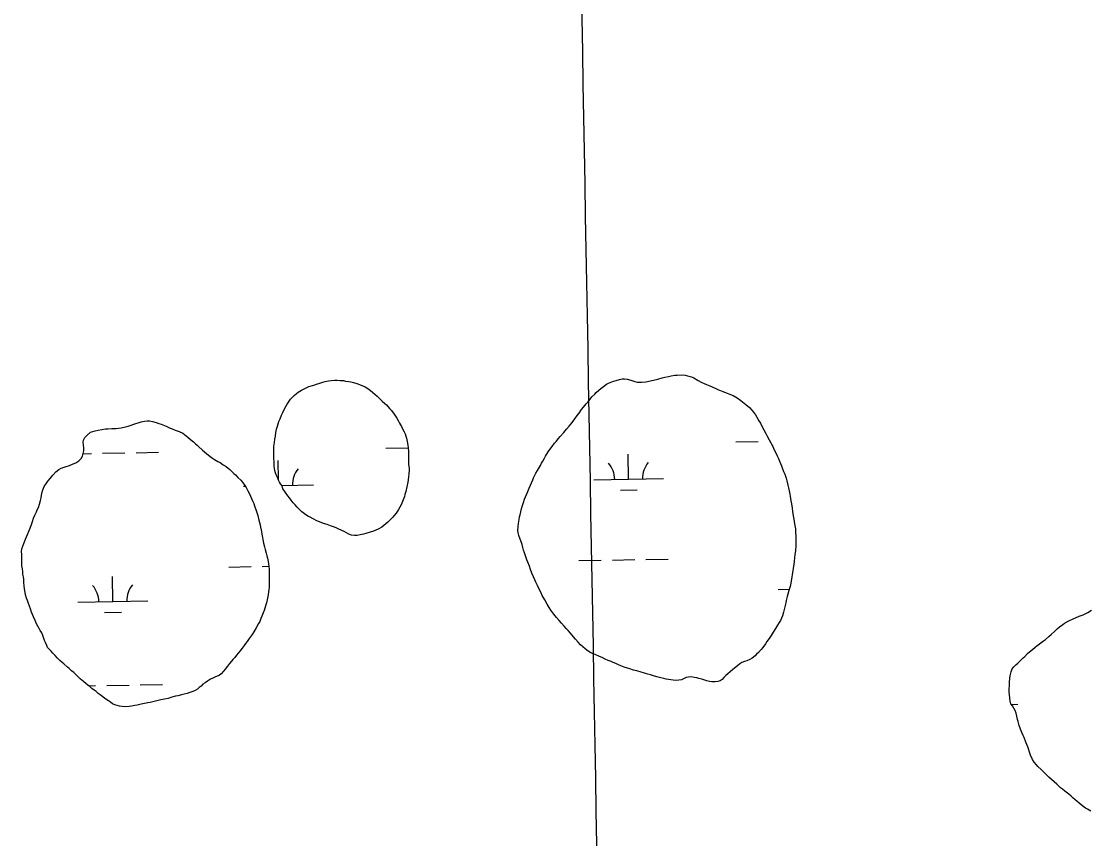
# Model space of a CAD drawing. Extents: x 3925854 to 3964121, y 224593 to 250589.
# Drawn here: x 3934536 to 3936067, y 234297 to 235468 of the extents above; entities that cross this region are included whole.
import ezdxf

# ---------------------------------------------------------------- set-up
doc = ezdxf.new("R2010")
doc.units = 0
doc.layers.add('V-GRID-MAJR', color=7, linetype='Continuous')
doc.layers.add('V-WETL-SWMP', color=7, linetype='Continuous')

msp = doc.modelspace()

# ---------------------------------------------------------------- linework, layer by layer
at = {"layer": 'V-GRID-MAJR'}
msp.add_spline([(3935435.519, 230124.471), (3935327.129, 236182.494), (3935218.705, 242242.439), (3935110.281, 248302.374), (3935110.246, 248304.307)], degree=3, dxfattribs=at)
at = {"layer": 'V-WETL-SWMP'}
for p, q in [((3935560.179, 234865.851), (3935592.174, 234866.433)), ((3935608.171, 234866.723), (3935609.06, 234866.74)), ((3935058.354, 234856.726), (3935090.349, 234857.308)), ((3934624.75, 234848.842), (3934636.516, 234849.056)), ((3934652.513, 234849.347), (3934684.508, 234849.928)), ((3934700.505, 234850.219), (3934732.5, 234850.801)), ((3934904.558, 234811.564), (3934904.055, 234839.176)), ((3935406.535, 234812.307), (3935405.881, 234848.301)), ((3935356.543, 234811.398), (3935456.527, 234813.216)), ((3934854.718, 234802.273), (3934856.966, 234802.314)), ((3934909.634, 234803.272), (3934954.702, 234804.091)), ((3935394.818, 234796.66), (3935418.814, 234797.096)), ((3935431.222, 234697.305), (3935463.217, 234697.886)), ((3934833.413, 234686.435), (3934865.407, 234687.016)), ((3934881.405, 234687.307), (3934890.722, 234687.477)), ((3935335.238, 234695.559), (3935367.232, 234696.141)), ((3935383.23, 234696.432), (3935415.224, 234697.014)), ((3934667.22, 234636.975), (3934666.566, 234672.969)), ((3935620.879, 234654.315), (3935636.791, 234654.605)), ((3934617.229, 234636.066), (3934717.212, 234637.884)), ((3934655.503, 234621.328), (3934679.499, 234621.765)), ((3934632.788, 234516.258), (3934642.564, 234516.436)), ((3934658.561, 234516.727), (3934690.556, 234517.308)), ((3934706.553, 234517.599), (3934738.548, 234518.181)), ((3935955.096, 234489.551), (3935964.4, 234489.72))]:
    msp.add_line(p, q, dxfattribs=at)
for points in [[(3935253.79, 234718.538), (3935249.337, 234731.455), (3935248.218, 234735.301), (3935247.72, 234738.691), (3935248.126, 234744.251), (3935248.852, 234748.733), (3935249.566, 234754.296), (3935250.144, 234758.16), (3935250.886, 234761.1), (3935251.921, 234765.431), (3935252.661, 234768.525), (3935253.85, 234773.012), (3935255.64, 234779.049), (3935257.443, 234783.851), (3935258.493, 234786.794), (3935260.606, 234791.445), (3935261.808, 234794.544), (3935263.921, 234799.195), (3935265.726, 234803.843), (3935267.237, 234806.945), (3935269.196, 234811.595), (3935270.402, 234814.385), (3935271.762, 234817.176), (3935273.576, 234820.898), (3935276.007, 234824.627), (3935277.523, 234827.266), (3935280.1, 234831.767), (3935281.764, 234835.025), (3935283.584, 234838.13), (3935285.855, 234842.474), (3935287.369, 234845.267), (3935291.316, 234851.635), (3935293.752, 234854.9), (3935296.794, 234859.252), (3935300.451, 234863.765), (3935302.432, 234866.254), (3935305.938, 234870.457), (3935308.533, 234873.261), (3935313.563, 234879.331), (3935317.528, 234884.001), (3935321.187, 234888.359), (3935323.473, 234891.161), (3935326.976, 234895.672), (3935329.26, 234898.627), (3935332.915, 234903.448), (3935335.503, 234906.87), (3935339.153, 234912.154), (3935341.741, 234915.575), (3935345.553, 234920.09), (3935347.839, 234922.891), (3935351.192, 234926.937), (3935353.937, 234930.206), (3935357.907, 234934.259), (3935360.198, 234936.597), (3935363.868, 234939.875), (3935366.469, 234942.062), (3935370.604, 234945.191), (3935374.893, 234948.321), (3935377.81, 234949.74), (3935384.88, 234952.59), (3935388.725, 234953.864), (3935393.648, 234955.303), (3935397.188, 234956.265), (3935400.582, 234956.3), (3935404.604, 234955.415), (3935409.71, 234954.079), (3935415.436, 234952.44), (3935418.84, 234951.549), (3935424.861, 234951.302), (3935431.181, 234951.984), (3935441.96, 234954.254), (3935448.581, 234955.711), (3935454.583, 234957.316), (3935458.277, 234958.279), (3935463.819, 234959.571), (3935467.513, 234960.534), (3935472.753, 234961.205), (3935475.836, 234961.545), (3935482.467, 234961.922), (3935487.72, 234961.358), (3935490.814, 234960.618), (3935496.386, 234958.978), (3935500.105, 234957.473), (3935506.315, 234953.833), (3935510.352, 234951.405), (3935514.695, 234949.289), (3935518.102, 234948.089), (3935523.062, 234945.98), (3935526.471, 234944.626), (3935531.281, 234942.052), (3935534.381, 234940.694), (3935541.662, 234937.991), (3935545.533, 234936.642), (3935550.336, 234934.839), (3935556.382, 234932.123), (3935562.278, 234928.943), (3935567.254, 234925.29), (3935569.899, 234923.157), (3935574.722, 234919.348), (3935579.55, 234915.077), (3935582.984, 234911.254)], [(3934910.848, 234798.668), (3934910.034, 234802.827), (3934907.693, 234805.426), (3934906.275, 234808.189), (3934904.858, 234810.952), (3934903.125, 234814.484), (3934901.703, 234817.71), (3934900.429, 234821.555), (3934899.626, 234824.633), (3934898.64, 234830.487), (3934898.279, 234835.576), (3934898.048, 234843.135), (3934897.983, 234849.462), (3934897.94, 234853.628), (3934898.194, 234859.031), (3934898.752, 234864.747), (3934899.473, 234869.692), (3934900.202, 234873.866), (3934901.071, 234879.431), (3934901.95, 234884.069), (3934903.141, 234888.248), (3934904.187, 234891.654), (3934905.386, 234895.061), (3934906.892, 234898.78), (3934909.152, 234904.05), (3934910.812, 234907.771), (3934913.229, 234912.888), (3934915.352, 234916.459), (3934917.325, 234919.72), (3934920.057, 234924.223), (3934922.036, 234926.866), (3934925.089, 234930.138), (3934927.381, 234932.322), (3934930.593, 234935.133), (3934933.043, 234937.01), (3934937.491, 234939.679), (3934940.56, 234941.408), (3934945.319, 234943.771), (3934948.394, 234944.883), (3934955.316, 234947.114), (3934959.161, 234948.388), (3934964.082, 234949.981), (3934968.082, 234951.257), (3934971.468, 234952.063), (3934976.549, 234953.195), (3934980.093, 234953.695), (3934985.179, 234954.364), (3934988.577, 234954.09), (3934993.209, 234953.829), (3934997.841, 234953.568), (3935000.934, 234952.982), (3935005.416, 234952.256), (3935008.509, 234951.671), (3935012.374, 234950.939), (3935017.173, 234949.445), (3935023.369, 234947.193), (3935029.103, 234944.783), (3935034.23, 234941.44), (3935039.368, 234937.018), (3935042.792, 234934.121), (3935046.064, 234931.068), (3935048.401, 234928.931), (3935053.387, 234924.198), (3935056.97, 234920.994), (3935059.308, 234918.704), (3935063.833, 234913.812), (3935066.488, 234910.753), (3935070.552, 234905.702), (3935074.315, 234899.876), (3935076.519, 234895.578), (3935078.247, 234892.663), (3935080.764, 234887.905), (3935082.497, 234884.528), (3935084.704, 234879.921), (3935086.121, 234877.158), (3935087.233, 234874.083), (3935088.036, 234871.005), (3935089.321, 234866.08), (3935090.145, 234860.996), (3935090.644, 234857.451), (3935090.857, 234851.744), (3935090.893, 234848.195), (3935090.951, 234842.486), (3935090.855, 234836.775), (3935091.2, 234833.229), (3935091.87, 234828.144), (3935092.055, 234825.059), (3935091.646, 234819.808), (3935091.232, 234815.02), (3935090.225, 234807.911), (3935088.751, 234801.106), (3935087.122, 234794.454), (3935085.93, 234790.275), (3935085.189, 234787.335), (3935082.484, 234780.209), (3935080.524, 234775.714), (3935076.734, 234769.039), (3935075.064, 234766.399), (3935073.393, 234763.758), (3935070.65, 234760.335), (3935068.514, 234757.999)], [(3935582.984, 234911.254), (3935585.484, 234908.193), (3935588.147, 234904.363), (3935590.184, 234901.297), (3935593.324, 234896.083), (3935595.522, 234892.401), (3935598.514, 234886.568), (3935600.246, 234883.191), (3935602.923, 234877.971), (3935604.65, 234875.057), (3935608.112, 234868.457), (3935610.314, 234864.467), (3935611.577, 234861.702), (3935612.994, 234858.939), (3935615.2, 234854.486), (3935616.779, 234850.953), (3935619.457, 234845.579), (3935621.193, 234841.894), (3935622.774, 234838.206), (3935625.465, 234831.598), (3935626.732, 234828.37), (3935628.637, 234823.143), (3935630.218, 234819.456), (3935632.128, 234813.765), (3935633.248, 234809.919), (3935634.853, 234803.917), (3935635.664, 234800.067), (3935636.788, 234795.758), (3935637.608, 234790.982), (3935638.259, 234787.748), (3935639.096, 234781.276), (3935639.758, 234776.962), (3935640.748, 234770.645), (3935641.566, 234766.178), (3935642.559, 234759.552), (3935643.222, 234755.084), (3935644.372, 234748.306), (3935645.525, 234741.219), (3935645.571, 234736.744), (3935646.105, 234729.805), (3935646.305, 234725.332), (3935646.196, 234720.856), (3935645.93, 234716.687), (3935645.534, 234710.201), (3935644.825, 234704.021), (3935644.403, 234700.005), (3935643.536, 234694.286), (3935643.114, 234690.269), (3935642.398, 234684.861), (3935641.82, 234680.997), (3935640.948, 234675.741), (3935640.214, 234672.03), (3935639.497, 234666.776), (3935638.916, 234663.221), (3935637.881, 234658.735), (3935636.247, 234652.546), (3935634.599, 234647.745), (3935633.711, 234644.032), (3935632.378, 234638.617), (3935631.644, 234634.906), (3935630.312, 234629.337), (3935628.539, 234621.603), (3935627.048, 234616.496), (3935624.183, 234609.985), (3935622.363, 234606.88), (3935620.088, 234602.999), (3935616.895, 234598.336), (3935613.707, 234593.211), (3935610.67, 234588.396), (3935607.937, 234584.048), (3935604.588, 234579.538), (3935602.461, 234576.276), (3935598.962, 234571.302), (3935596.527, 234568.036), (3935592.556, 234563.983), (3935589.958, 234561.488), (3935587.665, 234559.304), (3935583.687, 234556.022), (3935580.004, 234553.978), (3935575.857, 234552.084), (3935572.473, 234550.969), (3935568.94, 234549.39), (3935566.027, 234547.508), (3935562.66, 234544.851), (3935558.22, 234541.41), (3935555.617, 234539.377), (3935551.945, 234536.253), (3935548.732, 234533.597), (3935545.983, 234530.791), (3935543.08, 234527.984), (3935540.329, 234525.332), (3935537.879, 234523.455), (3935534.496, 234522.341), (3935530.49, 234521.682), (3935525.859, 234521.789), (3935522.613, 234522.373), (3935518.744, 234523.414), (3935515.803, 234524.31), (3935511.316, 234525.498), (3935507.29, 234526.846), (3935504.196, 234527.586)], [(3934536.678, 234688.206), (3934536.665, 234704.563), (3934536.161, 234708.571), (3934536.891, 234712.59), (3934538.09, 234716.152), (3934539.59, 234720.334), (3934542.153, 234726.224), (3934545.17, 234733.045), (3934547.273, 234738.622), (3934548.625, 234742.185), (3934550.578, 234747.452), (3934552.076, 234751.788), (3934553.728, 234756.28), (3934555.534, 234760.774), (3934557.645, 234765.579), (3934559.005, 234768.371), (3934560.512, 234771.936), (3934562.318, 234776.429), (3934563.806, 234781.846), (3934564.383, 234785.71), (3934565.553, 234792.048), (3934566.89, 234797.155), (3934568.848, 234801.804), (3934572.04, 234806.621), (3934574.171, 234809.42), (3934577.216, 234813.464), (3934581.334, 234818.29), (3934585.61, 234822.654), (3934590.048, 234826.249), (3934593.117, 234827.978), (3934598.805, 234830.042), (3934604.957, 234832.111), (3934610.49, 234834.328), (3934614.177, 234835.909), (3934618.472, 234838.422), (3934621.985, 234842.008), (3934623.648, 234845.42), (3934624.844, 234849.135), (3934625.576, 234853.001), (3934625.54, 234856.55), (3934625.028, 234861.328), (3934624.68, 234865.183), (3934625.265, 234868.275), (3934627.233, 234871.999), (3934630.286, 234875.271), (3934635.336, 234879.489), (3934638.719, 234880.604), (3934642.103, 234881.719), (3934646.414, 234882.689), (3934651.651, 234883.668), (3934656.89, 234884.339), (3934660.282, 234884.683), (3934665.99, 234884.895), (3934671.853, 234884.955), (3934675.397, 234885.454), (3934679.404, 234885.958), (3934685.564, 234887.256), (3934689.256, 234888.374), (3934692.178, 234889.33), (3934698.944, 234891.714), (3934704.943, 234893.627), (3934708.019, 234894.584), (3934712.793, 234895.559), (3934716.491, 234896.06), (3934719.577, 234896.092), (3934723.909, 234895.056), (3934729.173, 234893.412), (3934733.199, 234892.064), (3934736.296, 234891.016), (3934743.578, 234888.158), (3934749.314, 234885.594), (3934752.414, 234884.237), (3934756.75, 234882.738), (3934762.175, 234880.478), (3934767.445, 234878.218), (3934772.266, 234874.563), (3934774.755, 234872.583), (3934778.646, 234869.382), (3934782.85, 234865.721), (3934785.654, 234863.127), (3934787.989, 234861.144), (3934790.172, 234859.006), (3934795.778, 234853.971), (3934801.384, 234849.09), (3934806.52, 234844.822), (3934810.096, 234842.235), (3934812.735, 234840.719), (3934817.857, 234837.839), (3934820.962, 234836.019), (3934825.468, 234832.979), (3934829.663, 234830.244), (3934832.462, 234828.112), (3934835.107, 234825.979), (3934837.442, 234823.997), (3934840.872, 234820.637), (3934843.21, 234818.346), (3934846.641, 234814.832), (3934850.539, 234810.86), (3934853.038, 234807.953), (3934856.326, 234803.357), (3934858.209, 234800.29)], [(3934858.209, 234800.29), (3934860.881, 234795.534), (3934862.456, 234792.463), (3934864.662, 234788.011), (3934865.929, 234784.783), (3934867.981, 234780.329), (3934869.247, 234777.255), (3934870.512, 234774.336), (3934872.899, 234767.262), (3934875.132, 234760.186), (3934876.742, 234753.567), (3934878.352, 234747.102), (3934879.005, 234743.56), (3934880.149, 234737.399), (3934880.96, 234733.549), (3934881.778, 234728.928), (3934882.119, 234725.845), (3934883.251, 234720.764), (3934884.695, 234715.378), (3934885.66, 234711.53), (3934886.947, 234706.45), (3934887.912, 234702.602), (3934888.718, 234699.216), (3934889.695, 234694.288), (3934890.687, 234687.816), (3934891.2, 234682.883), (3934891.249, 234678.1), (3934891.287, 234674.397), (3934891.326, 234670.539), (3934891.364, 234666.836), (3934891.424, 234660.973), (3934891.462, 234657.269), (3934890.878, 234654.023), (3934890.448, 234650.778), (3934889.721, 234646.449), (3934888.558, 234639.493), (3934887.522, 234635.162), (3934886.628, 234632.066), (3934885.134, 234627.267), (3934883.932, 234624.014), (3934882.887, 234620.608), (3934880.927, 234616.113), (3934879.573, 234612.704), (3934877.767, 234608.211), (3934876.251, 234605.572), (3934872.921, 234599.211), (3934869.432, 234593.311), (3934867.154, 234589.738), (3934862.739, 234583.829), (3934859.696, 234579.631), (3934857.564, 234576.832), (3934855.432, 234574.032), (3934852.54, 234570.145), (3934849.037, 234565.634), (3934846.903, 234562.988), (3934844.312, 234559.875), (3934842.027, 234556.92), (3934839.28, 234553.96), (3934837.146, 234551.315), (3934834.402, 234548.046), (3934831.815, 234544.47), (3934828.311, 234540.113), (3934825.873, 234537.002), (3934822.517, 234533.264), (3934819.609, 234530.92), (3934816.688, 234529.809), (3934813.308, 234528.386), (3934810.388, 234527.122), (3934807.01, 234525.544), (3934803.026, 234522.725), (3934799.655, 234520.376), (3934796.435, 234518.337), (3934793.683, 234515.84), (3934791.082, 234513.653), (3934788.636, 234511.467), (3934785.417, 234509.274), (3934782.037, 234507.85), (3934777.576, 234506.416), (3934773.576, 234505.295), (3934769.266, 234504.17), (3934765.725, 234503.363), (3934760.647, 234501.922), (3934757.259, 234501.27), (3934751.873, 234499.826), (3934746.334, 234498.226), (3934741.409, 234496.941), (3934736.018, 234495.96), (3934732.014, 234495.147), (3934726.629, 234493.549), (3934720.622, 234492.407), (3934717.234, 234491.755), (3934712.614, 234490.782), (3934707.842, 234489.653), (3934702.298, 234488.516), (3934698.907, 234488.173), (3934694.133, 234487.198), (3934690.434, 234486.697), (3934685.039, 234486.179), (3934680.406, 234486.44), (3934677.005, 234487.023), (3934673.293, 234487.911)], [(3935068.514, 234757.999), (3935065.001, 234754.414), (3935061.336, 234750.672), (3935058.736, 234748.331), (3935052.922, 234743.488), (3935047.551, 234740.501), (3935044.324, 234739.233), (3935040.633, 234737.961), (3935036.174, 234736.372), (3935029.865, 234734.61), (3935026.48, 234733.649), (3935021.709, 234732.366), (3935017.551, 234731.552), (3935013.695, 234731.358), (3935009.365, 234732.24), (3935005.339, 234733.587), (3935002.08, 234735.406), (3934998.666, 234737.223), (3934995.409, 234738.887), (3934990.447, 234741.151), (3934987.349, 234742.354), (3934983.628, 234744.013), (3934979.293, 234745.358), (3934974.645, 234747.162), (3934969.38, 234748.96), (3934965.973, 234750.159), (3934959.776, 234752.565), (3934954.192, 234755.286), (3934950.001, 234757.712), (3934946.896, 234759.532), (3934942.081, 234762.569), (3934938.349, 234765.309), (3934934.766, 234768.667), (3934931.333, 234772.335), (3934928.524, 234775.393), (3934925.871, 234778.298), (3934922.744, 234782.278), (3934920.244, 234785.339), (3934917.896, 234788.556), (3934915.702, 234791.774), (3934913.975, 234794.688), (3934910.848, 234798.668)], [(3935504.196, 234527.586), (3935500.639, 234528.321), (3935496.002, 234529.045), (3935492.147, 234528.697), (3935488.761, 234527.891), (3935485.228, 234526.312), (3935482.31, 234524.893), (3935478.613, 234524.238), (3935474.603, 234524.042), (3935470.434, 234524.308), (3935467.189, 234524.738), (3935463.635, 234525.165), (3935460.078, 234525.9), (3935456.986, 234526.486), (3935452.498, 234527.674), (3935446.775, 234529.004), (3935441.976, 234530.499), (3935437.951, 234531.692), (3935434.235, 234532.888), (3935430.83, 234533.934), (3935427.736, 234534.674), (3935424.329, 234535.873), (3935418.448, 234537.511), (3935413.65, 234538.85), (3935408.078, 234540.491), (3935404.983, 234541.385), (3935399.875, 234542.876), (3935395.534, 234544.838), (3935390.886, 234546.642), (3935388.094, 234548.002), (3935384.218, 234549.814), (3935381.273, 234551.019), (3935377.398, 234552.677), (3935373.059, 234554.484), (3935368.406, 234556.751), (3935364.843, 234558.104), (3935358.487, 234560.971), (3935352.288, 234563.531), (3935348.405, 234565.96), (3935344.05, 234569.31), (3935340.935, 234572.056), (3935337.665, 234574.955), (3935334.078, 234578.622), (3935330.175, 234583.057), (3935327.519, 234586.27), (3935322.99, 234591.471), (3935319.71, 234595.295), (3935317.523, 234597.896), (3935314.244, 234601.721), (3935310.498, 234605.849), (3935306.908, 234609.824), (3935303.16, 234614.107), (3935299.254, 234618.851), (3935295.029, 234624.517), (3935292.523, 234628.195), (3935289.539, 234633.257), (3935286.234, 234639.55), (3935282.774, 234645.842), (3935281.042, 234649.219), (3935278.362, 234654.747), (3935275.994, 234659.97), (3935273.475, 234664.882), (3935272.054, 234667.954), (3935270.004, 234672.254), (3935267.943, 234677.634), (3935266.039, 234682.707), (3935264.29, 234687.782), (3935262.073, 234693.314), (3935260.804, 234696.696), (3935258.895, 234702.232), (3935257.152, 234706.69), (3935255.878, 234710.535), (3935254.911, 234714.537), (3935253.79, 234718.538)], [(3934673.293, 234487.911), (3934670.196, 234488.959), (3934666.785, 234490.468), (3934663.83, 234492.752), (3934660.878, 234494.728), (3934655.905, 234498.072), (3934652.95, 234500.357), (3934649.062, 234503.249), (3934646.263, 234505.381), (3934643.151, 234507.818), (3934640.35, 234510.104), (3934637.239, 234512.541), (3934634.594, 234514.675), (3934631.635, 234517.268), (3934629.147, 234519.094), (3934625.257, 234522.295), (3934622.611, 234524.428), (3934620.276, 234526.411), (3934617.781, 234529.008), (3934614.665, 234531.909), (3934611.237, 234535.114), (3934607.814, 234537.857), (3934604.542, 234540.91), (3934602.051, 234543.045), (3934597.222, 234547.471), (3934594.421, 234549.757), (3934591.306, 234552.502), (3934587.877, 234555.862), (3934584.599, 234559.532), (3934581.478, 234562.896), (3934578.826, 234565.646), (3934576.641, 234568.093), (3934573.832, 234571.15), (3934572.568, 234574.07), (3934570.675, 234578.062), (3934569.41, 234580.981), (3934568.3, 234583.902), (3934566.869, 234588.054), (3934565.286, 234591.896), (3934563.243, 234595.579), (3934561.67, 234598.494), (3934559.786, 234601.562), (3934558.053, 234605.093), (3934555.845, 234609.7), (3934553.32, 234615.23), (3934551.896, 234618.61), (3934550.629, 234621.838), (3934549.037, 234626.605), (3934547.766, 234630.142), (3934546.336, 234634.139), (3934544.903, 234638.445), (3934543.478, 234641.98), (3934542.042, 234646.595), (3934541.392, 234649.829), (3934540.721, 234655.069), (3934540.214, 234659.385), (3934539.703, 234664.009), (3934539.497, 234669.099), (3934539.155, 234672.337), (3934538.499, 234676.188), (3934538.305, 234680.044), (3934537.955, 234684.052), (3934536.678, 234688.206)], [(3935978.355, 234562.326), (3935981.209, 234564.802), (3935985.204, 234568.299), (3935989.204, 234571.363), (3935991.487, 234573.402), (3935997.345, 234577.781), (3936001.204, 234580.556), (3936003.917, 234582.744), (3936008.627, 234586.823), (3936012.195, 234589.883), (3936017.329, 234594.687), (3936020.897, 234597.747), (3936024.18, 234600.516), (3936028.607, 234604.017), (3936031.18, 234605.915), (3936037.478, 234609.435), (3936043.5, 234611.944), (3936046.94, 234613.419), (3936052.387, 234615.778), (3936057.978, 234618.139), (3936061.993, 234619.764), (3936064.857, 234621.233), (3936070.004, 234624.741)], [(3935960.618, 234480.654), (3935956.515, 234487.667), (3935954.471, 234490.381), (3935953.427, 234493.97), (3935952.948, 234498.572), (3935952.464, 234503.607), (3935951.998, 234506.913), (3935952.094, 234511.665), (3935952.185, 234516.849), (3935952.574, 234521.029), (3935952.942, 234527.223), (3935953.342, 234530.395), (3935954.58, 234536.023), (3935956.406, 234540.505), (3935958.536, 234543.406), (3935961.528, 234546.46), (3935964.097, 234548.646), (3935967.091, 234551.556), (3935969.372, 234553.739), (3935971.94, 234556.069), (3935974.508, 234558.399), (3935978.355, 234562.326)], [(3936068.776, 234336.777), (3936064.141, 234339.466), (3936061.534, 234341.023), (3936057.617, 234343.862), (3936052.246, 234348.126), (3936049.051, 234350.829), (3936046.726, 234352.965), (3936043.097, 234355.807), (3936040.772, 234357.943), (3936037.431, 234360.789), (3936031.914, 234365.339), (3936028.144, 234367.892), (3936025.675, 234370.027), (3936020.297, 234375.011), (3936016.228, 234378.712), (3936012.742, 234381.7), (3936008.818, 234385.26), (3936006.491, 234387.539), (3936001.11, 234392.811), (3935997.619, 234396.231), (3935993.109, 234400.792), (3935990.928, 234402.929), (3935987.721, 234406.784), (3935985.233, 234410.79), (3935982.434, 234416.952), (3935981.094, 234421.258), (3935979.465, 234425.704), (3935978.572, 234428.575), (3935975.767, 234435.313), (3935973.251, 234442.054), (3935972.069, 234444.921), (3935970.151, 234449.509), (3935968.234, 234453.952), (3935966.453, 234459.117), (3935964.811, 234464.86), (3935964.06, 234467.875), (3935963.005, 234472.472), (3935961.805, 234477.211), (3935960.618, 234480.654)]]:
    msp.add_lwpolyline(points, dxfattribs=at)
for centre, start, end in [((3935461.76, 234813.786), 140.269876, 181.813534), ((3934959.935, 234804.661), 140.269876, 181.813534), ((3935351.293, 234811.777), 0.269879, 41.813537), ((3934611.978, 234636.445), 0.269879, 41.813537), ((3934722.446, 234638.454), 140.269876, 181.813534)]:
    msp.add_arc(centre, 35.246, start, end, dxfattribs=at)

doc.saveas('drawing.dxf')
